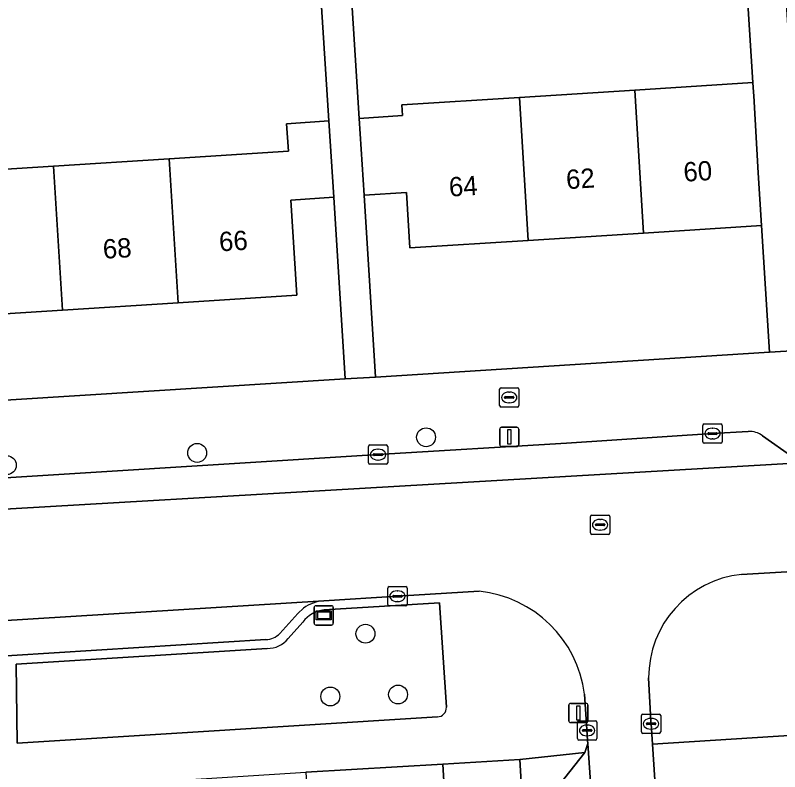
# Model space of a CAD drawing. Extents: x 159053 to 160042, y 380449 to 381423.
# Drawn here: x 159703.24 to 159742.82, y 381179.85 to 381219.05 of the extents above; entities that cross this region are included whole.
import ezdxf

# ---------------------------------------------------------------- set-up
doc = ezdxf.new("R2010")
doc.units = 0
for name, color, linetype in [('IMGEO_Boom', 7, 'Continuous'), ('IMGEO_Brandkraan', 7, 'Continuous'), ('IMGEO_Erf', 7, 'Continuous'), ('IMGEO_Groenvoorziening', 7, 'Continuous'), ('IMGEO_Kolk', 7, 'Continuous'), ('IMGEO_Lichtmast', 7, 'Continuous'), ('IMGEO_Pand', 7, 'Continuous'), ('IMGEO_Pand_nummerreeks', 7, 'Continuous'), ('IMGEO_Parkeervlak_open', 7, 'Continuous'), ('IMGEO_Rijbaan_lokaal_open', 7, 'Continuous'), ('IMGEO_Rioolput', 7, 'Continuous'), ('IMGEO_Voetpad_open', 7, 'Continuous'), ('IMGEO_Wegwijzer', 7, 'Continuous')]:
    doc.layers.add(name, color=color, linetype=linetype)

msp = doc.modelspace()

# ---------------------------------------------------------------- linework, layer by layer
at = {"layer": 'IMGEO_Boom'}
for centre in [(159724.509, 381197.185), (159712.658, 381196.375), (159702.804, 381195.74), (159721.37, 381187.005), (159723.058, 381183.854), (159719.552, 381183.756)]:
    msp.add_circle(centre, 0.489, dxfattribs=at)
at = {"layer": 'IMGEO_Brandkraan'}
for p, q in [((159728.315, 381198.824), (159728.315, 381199.676)), ((159728.39, 381199.75), (159729.242, 381199.75)), ((159728.803, 381199.53), (159728.828, 381199.53)), ((159729.316, 381199.676), (159729.316, 381198.824)), ((159728.574, 381199.244), (159728.574, 381199.256)), ((159729.012, 381199.207), (159728.614, 381199.207)), ((159728.617, 381199.293), (159729.015, 381199.293)), ((159729.058, 381199.256), (159729.058, 381199.244)), ((159729.242, 381198.75), (159728.39, 381198.75)), ((159728.826, 381198.97), (159728.801, 381198.97))]:
    msp.add_line(p, q, dxfattribs=at)
for points in [[(159728.315, 381198.824), (159728.315, 381199.676)], [(159728.39, 381199.75), (159729.242, 381199.75)], [(159729.316, 381199.676), (159729.316, 381198.824)], [(159729.242, 381198.75), (159728.39, 381198.75)]]:
    msp.add_lwpolyline(points, dxfattribs=at)
for centre, radius, start, end in [((159728.392, 381199.674), 0.0765, 91.552, 178.448), ((159728.392, 381199.674), 0.0765, 91.552, 178.448), ((159729.24, 381199.674), 0.0765, 1.552, 88.448), ((159729.24, 381199.674), 0.0765, 1.552, 88.448), ((159728.614, 381199.253), 0.0403, 85.8775, 175.7526), ((159728.611, 381199.243), 0.0366, 178.938, 274.7102), ((159729.015, 381199.25), 0.043, 264.8664, 352.4533), ((159729.019, 381199.255), 0.0386, 1.7309, 96.639), ((159728.392, 381198.826), 0.0765, 181.552, 268.448), ((159728.392, 381198.826), 0.0765, 181.552, 268.448), ((159729.24, 381198.826), 0.0765, 271.552, 358.448), ((159729.24, 381198.826), 0.0765, 271.552, 358.448)]:
    msp.add_arc(centre, radius, start, end, dxfattribs=at)
for centre, major_axis, ratio, start_param, end_param in [((159728.802, 381199.25), (-0.387, 0.002), 0.722429, 4.712389, 7.853982), ((159728.827, 381199.25), (-0.39, 0.002), 0.717154, 1.570796, 4.712389)]:
    msp.add_ellipse(centre, major_axis=major_axis, ratio=ratio, start_param=start_param, end_param=end_param, dxfattribs=at)
at = {"layer": 'IMGEO_Erf'}
for points in [[(159739.004, 381228.037), (159739.176, 381225.299), (159734.728, 381225.019), (159730.648, 381224.762), (159730.476, 381227.5), (159720.21, 381226.855), (159721.044, 381213.709), (159723.281, 381213.851), (159723.246, 381214.403), (159729.351, 381214.792), (159735.32, 381215.173), (159741.434, 381215.563), (159740.632, 381228.139)], [(159741.884, 381208.156), (159735.765, 381207.766), (159729.796, 381207.385), (159723.673, 381206.995), (159723.49, 381209.872), (159721.299, 381209.732), (159721.891, 381200.306), (159742.296, 381201.587)], [(159719.729, 381209.619), (159717.502, 381209.476), (159717.816, 381204.544), (159711.674, 381204.153), (159705.684, 381203.771), (159699.694, 381203.389), (159693.704, 381203.007), (159687.714, 381202.625), (159681.724, 381202.244), (159675.735, 381201.862), (159669.745, 381201.48), (159663.755, 381201.098), (159657.615, 381200.707), (159657.303, 381205.595), (159655.086, 381205.454), (159655.668, 381196.153), (159668.917, 381196.982), (159720.32, 381200.208)], [(159729.367, 381180.49), (159725.374, 381180.249), (159725.718, 381174.385), (159726.054, 381168.671), (159726.39, 381162.957), (159726.725, 381157.243), (159727.061, 381151.528), (159727.397, 381145.814), (159727.741, 381139.95), (159725.657, 381139.828), (159725.804, 381137.327), (159725.491, 381136.354), (159731.937, 381136.736)]]:
    msp.add_lwpolyline(points, close=True, dxfattribs=at)
msp.add_lwpolyline([(159653.854, 381219.591), (159654.83, 381209.481), (159657.069, 381209.624), (159657.161, 381208.176), (159663.281, 381208.566), (159669.271, 381208.948), (159675.261, 381209.33), (159681.251, 381209.711), (159687.241, 381210.093), (159693.231, 381210.475), (159699.22, 381210.857), (159705.21, 381211.238), (159711.2, 381211.62), (159717.381, 381212.014), (159717.291, 381213.431), (159719.476, 381213.588), (159718.637, 381226.753)], dxfattribs=at)
at = {"layer": 'IMGEO_Groenvoorziening'}
for points in [[(159725.207, 381188.598), (159719.227, 381188.239)], [(159725.559, 381183.193), (159725.207, 381188.598)], [(159718.127, 381187.612), (159717.364, 381186.759)], [(159716.281, 381186.246), (159703.279, 381185.426), (159703.34, 381181.336), (159725.101, 381182.699)]]:
    msp.add_lwpolyline(points, dxfattribs=at)
for centre, radius, start, end in [((159719.39, 381186.675), 1.573, 95.9494, 143.4169), ((159716.312, 381187.581), 1.335, 268.6756, 322.0168), ((159725.095, 381183.164), 0.465, 270.7662, 3.565)]:
    msp.add_arc(centre, radius, start, end, dxfattribs=at)
at = {"layer": 'IMGEO_Kolk'}
for p, q in [((159738.841, 381196.951), (159738.841, 381197.803)), ((159738.916, 381197.877), (159739.768, 381197.877)), ((159739.842, 381197.803), (159739.842, 381196.951)), ((159739.143, 381197.42), (159739.541, 381197.42)), ((159739.329, 381197.657), (159739.354, 381197.657)), ((159739.1, 381197.371), (159739.1, 381197.383)), ((159739.538, 381197.334), (159739.14, 381197.334)), ((159739.352, 381197.097), (159739.327, 381197.097)), ((159739.584, 381197.383), (159739.584, 381197.371)), ((159721.523, 381195.86), (159721.523, 381196.712)), ((159721.598, 381196.786), (159722.45, 381196.786)), ((159722.524, 381196.712), (159722.524, 381195.86)), ((159739.768, 381196.877), (159738.916, 381196.877)), ((159721.782, 381196.28), (159721.782, 381196.292)), ((159722.22, 381196.243), (159721.822, 381196.243)), ((159721.825, 381196.329), (159722.223, 381196.329)), ((159722.011, 381196.566), (159722.036, 381196.566)), ((159722.266, 381196.292), (159722.266, 381196.28)), ((159722.034, 381196.006), (159722.009, 381196.006)), ((159722.45, 381195.786), (159721.598, 381195.786)), ((159722.526, 381188.521), (159722.526, 381189.373)), ((159722.601, 381189.447), (159723.453, 381189.447)), ((159723.014, 381189.227), (159723.039, 381189.227)), ((159723.527, 381189.373), (159723.527, 381188.521)), ((159722.785, 381188.941), (159722.785, 381188.953)), ((159723.223, 381188.904), (159722.825, 381188.904)), ((159722.828, 381188.99), (159723.226, 381188.99)), ((159723.269, 381188.953), (159723.269, 381188.941)), ((159723.453, 381188.447), (159722.601, 381188.447)), ((159723.037, 381188.667), (159723.012, 381188.667)), ((159735.658, 381181.914), (159735.658, 381182.766)), ((159735.733, 381182.84), (159736.585, 381182.84)), ((159736.659, 381182.766), (159736.659, 381181.914)), ((159732.348, 381181.568), (159732.348, 381182.42)), ((159732.423, 381182.494), (159733.275, 381182.494)), ((159733.349, 381182.42), (159733.349, 381181.568)), ((159735.96, 381182.383), (159736.358, 381182.383)), ((159736.146, 381182.62), (159736.171, 381182.62)), ((159732.607, 381181.988), (159732.607, 381182)), ((159732.65, 381182.037), (159733.048, 381182.037)), ((159732.836, 381182.274), (159732.861, 381182.274)), ((159733.091, 381182), (159733.091, 381181.988)), ((159735.917, 381182.334), (159735.917, 381182.346)), ((159736.355, 381182.297), (159735.957, 381182.297)), ((159736.169, 381182.06), (159736.144, 381182.06)), ((159736.401, 381182.346), (159736.401, 381182.334)), ((159733.045, 381181.951), (159732.647, 381181.951)), ((159732.859, 381181.714), (159732.834, 381181.714)), ((159736.585, 381181.84), (159735.733, 381181.84)), ((159733.275, 381181.494), (159732.423, 381181.494))]:
    msp.add_line(p, q, dxfattribs=at)
for points in [[(159738.841, 381196.951), (159738.841, 381197.803)], [(159738.916, 381197.877), (159739.768, 381197.877)], [(159739.842, 381197.803), (159739.842, 381196.951)], [(159721.523, 381195.86), (159721.523, 381196.712)], [(159721.598, 381196.786), (159722.45, 381196.786)], [(159722.524, 381196.712), (159722.524, 381195.86)], [(159739.768, 381196.877), (159738.916, 381196.877)], [(159722.45, 381195.786), (159721.598, 381195.786)], [(159722.526, 381188.521), (159722.526, 381189.373)], [(159722.601, 381189.447), (159723.453, 381189.447)], [(159723.527, 381189.373), (159723.527, 381188.521)], [(159723.453, 381188.447), (159722.601, 381188.447)], [(159735.658, 381181.914), (159735.658, 381182.766)], [(159735.733, 381182.84), (159736.585, 381182.84)], [(159736.659, 381182.766), (159736.659, 381181.914)], [(159732.348, 381181.568), (159732.348, 381182.42)], [(159732.423, 381182.494), (159733.275, 381182.494)], [(159733.349, 381182.42), (159733.349, 381181.568)], [(159736.585, 381181.84), (159735.733, 381181.84)], [(159733.275, 381181.494), (159732.423, 381181.494)]]:
    msp.add_lwpolyline(points, dxfattribs=at)
for centre, radius, start, end in [((159738.918, 381197.801), 0.0765, 91.552, 178.448), ((159738.918, 381197.801), 0.0765, 91.552, 178.448), ((159739.766, 381197.801), 0.0765, 1.552, 88.448), ((159739.766, 381197.801), 0.0765, 1.552, 88.448), ((159739.14, 381197.38), 0.0403, 85.8775, 175.7526), ((159739.545, 381197.382), 0.0386, 1.7309, 96.639), ((159739.137, 381197.37), 0.0366, 178.938, 274.7102), ((159739.541, 381197.377), 0.043, 264.8664, 352.4533), ((159721.6, 381196.71), 0.0765, 91.552, 178.448), ((159721.6, 381196.71), 0.0765, 91.552, 178.448), ((159722.448, 381196.71), 0.0765, 1.552, 88.448), ((159722.448, 381196.71), 0.0765, 1.552, 88.448), ((159738.918, 381196.953), 0.0765, 181.552, 268.448), ((159738.918, 381196.953), 0.0765, 181.552, 268.448), ((159739.766, 381196.953), 0.0765, 271.552, 358.448), ((159739.766, 381196.953), 0.0765, 271.552, 358.448), ((159721.822, 381196.289), 0.0403, 85.8775, 175.7526), ((159721.819, 381196.279), 0.0366, 178.938, 274.7102), ((159722.223, 381196.286), 0.043, 264.8664, 352.4533), ((159722.227, 381196.291), 0.0386, 1.7309, 96.639), ((159721.6, 381195.862), 0.0765, 181.552, 268.448), ((159721.6, 381195.862), 0.0765, 181.552, 268.448), ((159722.448, 381195.862), 0.0765, 271.552, 358.448), ((159722.448, 381195.862), 0.0765, 271.552, 358.448), ((159722.603, 381189.371), 0.0765, 91.552, 178.448), ((159722.603, 381189.371), 0.0765, 91.552, 178.448), ((159723.451, 381189.371), 0.0765, 1.552, 88.448), ((159723.451, 381189.371), 0.0765, 1.552, 88.448), ((159722.825, 381188.95), 0.0403, 85.8775, 175.7526), ((159722.822, 381188.94), 0.0366, 178.938, 274.7102), ((159723.226, 381188.947), 0.043, 264.8664, 352.4533), ((159723.23, 381188.952), 0.0386, 1.7309, 96.639), ((159722.603, 381188.523), 0.0765, 181.552, 268.448), ((159722.603, 381188.523), 0.0765, 181.552, 268.448), ((159723.451, 381188.523), 0.0765, 271.552, 358.448), ((159723.451, 381188.523), 0.0765, 271.552, 358.448), ((159735.735, 381182.764), 0.0765, 91.552, 178.448), ((159735.735, 381182.764), 0.0765, 91.552, 178.448), ((159736.583, 381182.764), 0.0765, 1.552, 88.448), ((159736.583, 381182.764), 0.0765, 1.552, 88.448), ((159732.425, 381182.418), 0.0765, 91.552, 178.448), ((159732.425, 381182.418), 0.0765, 91.552, 178.448), ((159733.273, 381182.418), 0.0765, 1.552, 88.448), ((159733.273, 381182.418), 0.0765, 1.552, 88.448), ((159735.957, 381182.343), 0.0403, 85.8775, 175.7526), ((159736.362, 381182.345), 0.0386, 1.7309, 96.639), ((159732.647, 381181.997), 0.0403, 85.8775, 175.7526), ((159732.644, 381181.987), 0.0366, 178.938, 274.7102), ((159733.048, 381181.994), 0.043, 264.8664, 352.4533), ((159733.052, 381181.999), 0.0386, 1.7309, 96.639), ((159735.954, 381182.333), 0.0366, 178.938, 274.7102), ((159736.358, 381182.34), 0.043, 264.8664, 352.4533), ((159732.425, 381181.57), 0.0765, 181.552, 268.448), ((159732.425, 381181.57), 0.0765, 181.552, 268.448), ((159733.273, 381181.57), 0.0765, 271.552, 358.448), ((159733.273, 381181.57), 0.0765, 271.552, 358.448), ((159735.735, 381181.916), 0.0765, 181.552, 268.448), ((159735.735, 381181.916), 0.0765, 181.552, 268.448), ((159736.583, 381181.916), 0.0765, 271.552, 358.448), ((159736.583, 381181.916), 0.0765, 271.552, 358.448)]:
    msp.add_arc(centre, radius, start, end, dxfattribs=at)
for centre, major_axis, ratio, start_param, end_param in [((159739.328, 381197.377), (-0.387, 0.002), 0.722429, 4.712389, 7.853982), ((159739.353, 381197.377), (-0.39, 0.002), 0.717154, 1.570796, 4.712389), ((159722.01, 381196.286), (-0.387, 0.002), 0.722429, 4.712389, 7.853982), ((159722.035, 381196.286), (-0.39, 0.002), 0.717154, 1.570796, 4.712389), ((159723.013, 381188.947), (-0.387, 0.002), 0.722429, 4.712389, 7.853982), ((159723.038, 381188.947), (-0.39, 0.002), 0.717154, 1.570796, 4.712389), ((159736.145, 381182.34), (-0.387, 0.002), 0.722429, 4.712389, 7.853982), ((159736.17, 381182.34), (-0.39, 0.002), 0.717154, 1.570796, 4.712389), ((159732.835, 381181.994), (-0.387, 0.002), 0.722429, 4.712389, 7.853982), ((159732.86, 381181.994), (-0.39, 0.002), 0.717154, 1.570796, 4.712389)]:
    msp.add_ellipse(centre, major_axis=major_axis, ratio=ratio, start_param=start_param, end_param=end_param, dxfattribs=at)
at = {"layer": 'IMGEO_Lichtmast'}
for p, q in [((159728.321, 381196.805), (159728.321, 381197.605)), ((159728.321, 381197.605), (159728.321, 381196.805)), ((159728.421, 381197.705), (159729.211, 381197.705)), ((159729.211, 381197.705), (159728.421, 381197.705)), ((159729.311, 381197.605), (159729.311, 381196.805)), ((159729.311, 381196.805), (159729.311, 381197.605)), ((159729.211, 381196.705), (159728.421, 381196.705)), ((159728.421, 381196.705), (159729.211, 381196.705)), ((159731.9, 381182.498), (159731.9, 381183.298)), ((159731.9, 381183.298), (159731.9, 381182.498)), ((159732, 381183.398), (159732.79, 381183.398)), ((159732.79, 381183.398), (159732, 381183.398)), ((159732.89, 381183.298), (159732.89, 381182.498)), ((159732.89, 381182.498), (159732.89, 381183.298)), ((159732.79, 381182.398), (159732, 381182.398)), ((159732, 381182.398), (159732.79, 381182.398))]:
    msp.add_line(p, q, dxfattribs=at)
for points in [[(159728.741, 381197.58), (159728.891, 381197.58), (159728.891, 381196.83), (159728.741, 381196.83), (159728.741, 381197.58)], [(159732.32, 381183.273), (159732.47, 381183.273), (159732.47, 381182.523), (159732.32, 381182.523), (159732.32, 381183.273)]]:
    msp.add_lwpolyline(points, dxfattribs=at)
for centre, start, end in [((159728.421, 381197.605), 90, 180), ((159728.421, 381197.605), 90, 180), ((159729.211, 381197.605), 0, 90), ((159729.211, 381197.605), 360, 90), ((159728.421, 381196.805), 180, 270), ((159728.421, 381196.805), 180, 270), ((159729.211, 381196.805), 270, 0), ((159729.211, 381196.805), 270, 0), ((159732, 381183.298), 90, 180), ((159732, 381183.298), 90, 180), ((159732.79, 381183.298), 0, 90), ((159732.79, 381183.298), 360, 90), ((159732, 381182.498), 180, 270), ((159732, 381182.498), 180, 270), ((159732.79, 381182.498), 270, 0), ((159732.79, 381182.498), 270, 0)]:
    msp.add_arc(centre, 0.1, start, end, dxfattribs=at)
at = {"layer": 'IMGEO_Pand'}
for points in [[(159735.32, 381215.173), (159735.765, 381207.766), (159741.884, 381208.156), (159741.705, 381210.889), (159741.481, 381214.879), (159741.47, 381215.076), (159741.434, 381215.563)], [(159729.351, 381214.792), (159729.796, 381207.385), (159735.765, 381207.766), (159735.32, 381215.173)], [(159729.351, 381214.792), (159723.246, 381214.403), (159723.281, 381213.851), (159721.044, 381213.709), (159721.299, 381209.732), (159723.49, 381209.872), (159723.673, 381206.995), (159729.796, 381207.385)], [(159711.2, 381211.62), (159711.674, 381204.153), (159717.816, 381204.544), (159717.502, 381209.476), (159719.729, 381209.619), (159719.476, 381213.588), (159717.291, 381213.431), (159717.381, 381212.014)], [(159711.674, 381204.153), (159711.2, 381211.62), (159705.21, 381211.238), (159705.684, 381203.771)], [(159699.22, 381210.857), (159699.694, 381203.389), (159705.684, 381203.771), (159705.21, 381211.238)], [(159725.718, 381174.385), (159725.374, 381180.249), (159718.276, 381179.832), (159718.62, 381173.969)]]:
    msp.add_lwpolyline(points, close=True, dxfattribs=at)
at = {"layer": 'IMGEO_Parkeervlak_open'}
for points in [[(159741.195, 381197.48), (159739.342, 381197.376), (159731.777, 381196.886), (159722.024, 381196.285), (159698.589, 381194.827), (159677.748, 381193.503), (159640.79, 381191.163), (159630.83, 381190.546), (159627.059, 381190.306), (159624.483, 381190.151), (159605.214, 381188.99), (159605.291, 381187.402), (159606.136, 381187.455), (159624.153, 381188.6), (159624.576, 381188.627), (159678.079, 381192.027), (159744.469, 381195.902)], [(159743.503, 381196.162), (159741.935, 381197.26)], [(159719.214, 381188.709), (159698.579, 381187.431), (159685.13, 381186.557)], [(159716.94, 381187.02), (159717.861, 381188.045), (159718.156, 381188.334)], [(159688.376, 381184.957), (159698.659, 381185.596), (159716.22, 381186.702)], [(159735.718, 381137.681), (159734.46, 381158.206), (159734.447, 381158.41), (159734.28, 381160.99), (159732.886, 381181.325), (159732.733, 381180.848), (159731.428, 381179.217)]]:
    msp.add_lwpolyline(points, dxfattribs=at)
for centre, radius, start, end in [((159741.289, 381196.441), 1.043, 51.7266, 95.1592), ((159719.355, 381186.63), 2.083, 93.8885, 125.1444), ((159716.187, 381187.751), 1.05, 271.8129, 315.846)]:
    msp.add_arc(centre, radius, start, end, dxfattribs=at)
at = {"layer": 'IMGEO_Rijbaan_lokaal_open'}
for points in [[(159744.469, 381195.902), (159678.079, 381192.027), (159624.576, 381188.627), (159624.153, 381188.6), (159624.501, 381182.778), (159624.83, 381182.801), (159625.418, 381182.804), (159642.356, 381183.868), (159656.922, 381184.795), (159661.867, 381185.115), (159663.892, 381185.24), (159678.008, 381186.129), (159679.913, 381186.249), (159685.13, 381186.557), (159698.579, 381187.431), (159719.214, 381188.709), (159723.027, 381188.949), (159727.267, 381189.208)], [(159740.84, 381190.078), (159744.07, 381190.259), (159751.345, 381190.707), (159752.12, 381190.672), (159752.598, 381190.639), (159758.616, 381191.009), (159759.024, 381191.086), (159759.832, 381191.245), (159764.851, 381191.551), (159765.946, 381191.628)], [(159732.718, 381183.878), (159732.818, 381182.322), (159732.876, 381181.468), (159732.886, 381181.325), (159734.28, 381160.99), (159737.571, 381161.198), (159736.352, 381179.443), (159736.229, 381181.275), (159736.158, 381182.34), (159736.153, 381182.487), (159736.032, 381184.713)]]:
    msp.add_lwpolyline(points, dxfattribs=at)
for centre, radius, start, end in [((159741.411, 381184.729), 5.379, 96.0947, 180.1733), ((159726.608, 381183.082), 6.162, 7.4266, 83.8595)]:
    msp.add_arc(centre, radius, start, end, dxfattribs=at)
at = {"layer": 'IMGEO_Rioolput'}
for p, q in [((159733.022, 381192.226), (159733.022, 381193.078)), ((159733.097, 381193.152), (159733.949, 381193.152)), ((159734.023, 381193.078), (159734.023, 381192.226)), ((159733.281, 381192.646), (159733.281, 381192.658)), ((159733.324, 381192.695), (159733.722, 381192.695)), ((159733.51, 381192.932), (159733.535, 381192.932)), ((159733.765, 381192.658), (159733.765, 381192.646)), ((159733.719, 381192.609), (159733.321, 381192.609)), ((159733.533, 381192.372), (159733.508, 381192.372)), ((159733.949, 381192.152), (159733.097, 381192.152))]:
    msp.add_line(p, q, dxfattribs=at)
for points in [[(159733.022, 381192.226), (159733.022, 381193.078)], [(159733.097, 381193.152), (159733.949, 381193.152)], [(159734.023, 381193.078), (159734.023, 381192.226)], [(159733.949, 381192.152), (159733.097, 381192.152)]]:
    msp.add_lwpolyline(points, dxfattribs=at)
for centre, radius, start, end in [((159733.099, 381193.076), 0.0765, 91.552, 178.448), ((159733.099, 381193.076), 0.0765, 91.552, 178.448), ((159733.947, 381193.076), 0.0765, 1.552, 88.448), ((159733.947, 381193.076), 0.0765, 1.552, 88.448), ((159733.321, 381192.655), 0.0403, 85.8775, 175.7526), ((159733.318, 381192.645), 0.0366, 178.938, 274.7102), ((159733.722, 381192.652), 0.043, 264.8664, 352.4533), ((159733.726, 381192.657), 0.0386, 1.7309, 96.639), ((159733.099, 381192.228), 0.0765, 181.552, 268.448), ((159733.099, 381192.228), 0.0765, 181.552, 268.448), ((159733.947, 381192.228), 0.0765, 271.552, 358.448), ((159733.947, 381192.228), 0.0765, 271.552, 358.448)]:
    msp.add_arc(centre, radius, start, end, dxfattribs=at)
for centre, major_axis, ratio, start_param, end_param in [((159733.509, 381192.652), (-0.387, 0.002), 0.722429, 4.712389, 7.853982), ((159733.534, 381192.652), (-0.39, 0.002), 0.717154, 1.570796, 4.712389)]:
    msp.add_ellipse(centre, major_axis=major_axis, ratio=ratio, start_param=start_param, end_param=end_param, dxfattribs=at)
at = {"layer": 'IMGEO_Voetpad_open'}
for points in [[(159740.632, 381228.139), (159741.434, 381215.563), (159741.47, 381215.076), (159741.481, 381214.879), (159741.705, 381210.889), (159741.884, 381208.156), (159742.296, 381201.587), (159744.3, 381201.713), (159743.716, 381211.017), (159743.464, 381214.976), (159743.149, 381219.928)], [(159718.637, 381226.753), (159719.476, 381213.588), (159719.729, 381209.619), (159720.32, 381200.208), (159721.891, 381200.306), (159721.299, 381209.732), (159721.044, 381213.709), (159720.21, 381226.855)], [(159788.513, 381204.469), (159778.049, 381203.831), (159744.3, 381201.713), (159742.296, 381201.587), (159721.891, 381200.306), (159720.32, 381200.208), (159668.917, 381196.982), (159655.668, 381196.153), (159654.126, 381196.057), (159631.656, 381194.652), (159629.693, 381194.529), (159589.458, 381192.013), (159571.226, 381190.851), (159569.611, 381190.748), (159546.859, 381189.298), (159545.42, 381189.206), (159504.26, 381186.583), (159497.865, 381186.136), (159497.957, 381185.477)], [(159532.906, 381184.378), (159533.154, 381184.384), (159534.651, 381184.491), (159542.845, 381185.018), (159550.566, 381185.517), (159568.608, 381186.639), (159570.515, 381186.753), (159574.292, 381186.985), (159585.806, 381187.766), (159605.214, 381188.99), (159624.483, 381190.151), (159627.059, 381190.306), (159630.83, 381190.546), (159640.79, 381191.163), (159677.748, 381193.503), (159698.589, 381194.827), (159722.024, 381196.285), (159731.777, 381196.886), (159739.342, 381197.376), (159741.195, 381197.48)], [(159741.935, 381197.26), (159743.503, 381196.162)], [(159767.203, 381190.229), (159766.312, 381191.055), (159765.634, 381191.452), (159764.851, 381191.551), (159759.832, 381191.245), (159759.024, 381191.086), (159758.616, 381191.009), (159752.598, 381190.639), (159752.12, 381190.672), (159751.345, 381190.707), (159744.07, 381190.259), (159740.84, 381190.078)], [(159727.267, 381189.208), (159723.027, 381188.949), (159719.214, 381188.709)], [(159718.156, 381188.334), (159717.861, 381188.045), (159716.94, 381187.02)], [(159719.227, 381188.239), (159725.207, 381188.598), (159725.559, 381183.193)], [(159717.364, 381186.759), (159718.127, 381187.612)], [(159716.22, 381186.702), (159698.659, 381185.596), (159688.376, 381184.957)], [(159703.34, 381181.336), (159703.279, 381185.426), (159716.281, 381186.246)], [(159736.032, 381184.713), (159736.153, 381182.487), (159736.158, 381182.34), (159736.229, 381181.275), (159743.572, 381181.753), (159744.784, 381181.826), (159744.804, 381181.494), (159751.92, 381181.921), (159765.74, 381182.752), (159769.871, 381183), (159769.864, 381183.179), (159771.34, 381183.257), (159779.977, 381183.823), (159797.09, 381184.946)], [(159732.733, 381180.848), (159732.886, 381181.325), (159732.876, 381181.468), (159732.818, 381182.322), (159732.718, 381183.878)], [(159725.101, 381182.699), (159703.34, 381181.336)], [(159743.572, 381181.753), (159736.229, 381181.275), (159736.352, 381179.443)], [(159674.179, 381179.977), (159674.304, 381177.78), (159674.352, 381177.071), (159679.007, 381177.38), (159680.287, 381177.42), (159687.338, 381177.866), (159698.09, 381178.559), (159702.195, 381178.819), (159703.678, 381178.895), (159707.716, 381179.151), (159718.276, 381179.832), (159725.374, 381180.249), (159729.367, 381180.49), (159732.733, 381180.848)], [(159731.428, 381179.217), (159732.733, 381180.848), (159729.367, 381180.49), (159731.937, 381136.736), (159732.078, 381134.058), (159732.402, 381129.455)]]:
    msp.add_lwpolyline(points, dxfattribs=at)
for centre, radius, start, end in [((159741.289, 381196.441), 1.043, 51.7266, 95.1592), ((159741.411, 381184.729), 5.379, 96.0947, 180.1733), ((159726.608, 381183.082), 6.162, 7.4266, 83.8595), ((159719.355, 381186.63), 2.083, 93.8885, 125.1444), ((159719.39, 381186.675), 1.573, 95.9494, 143.4169), ((159716.187, 381187.751), 1.05, 271.8129, 315.846), ((159716.312, 381187.581), 1.335, 268.6756, 322.0168), ((159725.095, 381183.164), 0.465, 270.7662, 3.565)]:
    msp.add_arc(centre, radius, start, end, dxfattribs=at)
at = {"layer": 'IMGEO_Wegwijzer'}
for p, q in [((159718.714, 381187.557), (159718.714, 381188.357)), ((159718.714, 381188.357), (159718.714, 381187.557)), ((159718.814, 381188.457), (159719.604, 381188.457)), ((159719.604, 381188.457), (159718.814, 381188.457)), ((159719.704, 381188.357), (159719.704, 381187.557)), ((159719.704, 381187.557), (159719.704, 381188.357)), ((159719.604, 381187.457), (159718.814, 381187.457)), ((159718.814, 381187.457), (159719.604, 381187.457))]:
    msp.add_line(p, q, dxfattribs=at)
for points in [[(159718.815, 381188.189), (159719.603, 381188.189), (159719.603, 381187.725), (159718.815, 381187.725), (159718.815, 381188.189)], [(159718.88, 381188.124), (159718.88, 381187.79), (159719.538, 381187.79), (159719.538, 381188.124), (159718.88, 381188.124)]]:
    msp.add_lwpolyline(points, dxfattribs=at)
for centre, start, end in [((159718.814, 381188.357), 90, 180), ((159718.814, 381188.357), 90, 180), ((159719.604, 381188.357), 0, 90), ((159719.604, 381188.357), 360, 90), ((159718.814, 381187.557), 180, 270), ((159718.814, 381187.557), 180, 270), ((159719.604, 381187.557), 270, 0), ((159719.604, 381187.557), 270, 0)]:
    msp.add_arc(centre, 0.1, start, end, dxfattribs=at)

# ---------------------------------------------------------------- texts
at = {"layer": 'IMGEO_Pand_nummerreeks'}
for s, rotation, p in [('60', 3.6478, (159737.866, 381210.425)), ('62', 3.6478, (159731.79, 381210.038)), ('64', 3.6478, (159725.723, 381209.651)), ('66', 3.6469, (159713.82, 381206.814)), ('68', 3.6469, (159707.803, 381206.431))]:
    msp.add_text(s, height=1, rotation=rotation, dxfattribs=at).set_placement(p)

doc.saveas('drawing.dxf')
